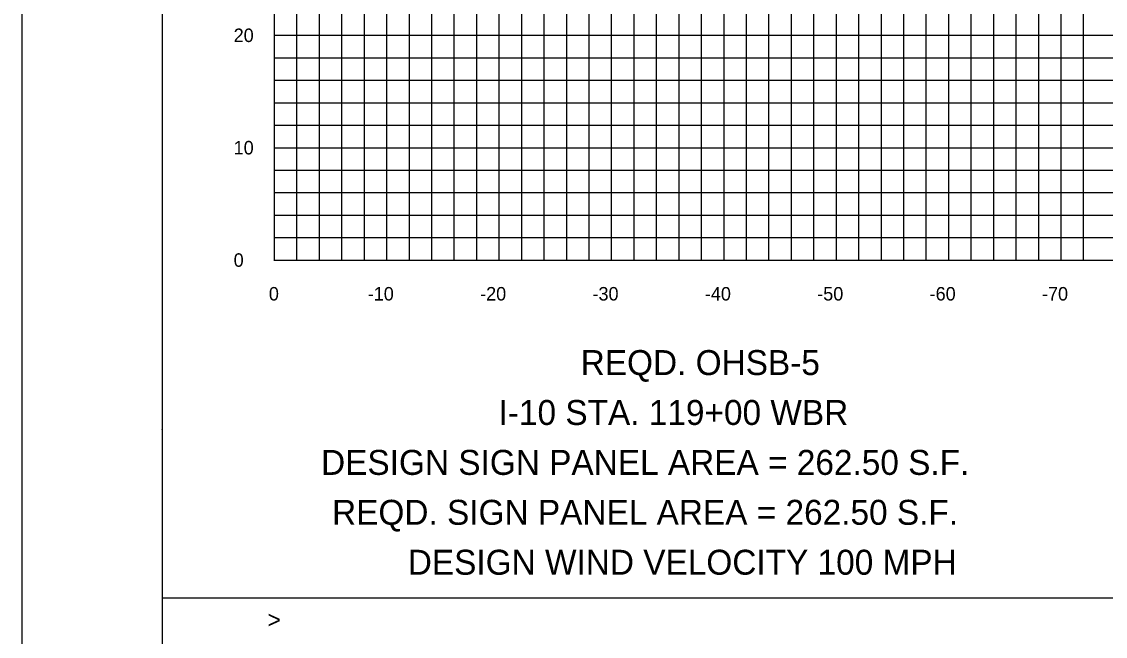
# Model space of a CAD drawing. Extents: x 2193008 to 2198143, y 1236112 to 1237864.
# Drawn here: x 2195562.2 to 2195658.6, y 1237224.6 to 1237279.3 of the extents above; entities that cross this region are included whole.
import ezdxf

# ---------------------------------------------------------------- set-up
doc = ezdxf.new("R2010")
doc.units = 0
for name, color, linetype in [('31', 7, 'Continuous'), ('60', 7, 'Continuous'), ('AXIS', 7, 'Continuous'), ('Level 1', 7, 'Continuous'), ('Level 55', 7, 'Continuous'), ('LIMT-CSLINE', 7, 'Continuous'), ('M-ROADS', 7, 'Continuous'), ('SHT-BNDRY', 7, 'Continuous')]:
    doc.layers.add(name, color=color, linetype=linetype)

msp = doc.modelspace()

# ---------------------------------------------------------------- linework, layer by layer
msp.add_lwpolyline([(2195574.707, 1237133.046), (2195874.707, 1237133.046), (2195874.707, 1237323.046), (2195574.707, 1237323.046)], close=True)
at = {"layer": '60'}
for p, q in [((2195584.707, 1237258.106), (2195584.707, 1237318.106)), ((2195584.707, 1237258.046), (2195584.707, 1237258.106)), ((2195584.707, 1237258.106), (2195714.707, 1237258.106)), ((2195594.707, 1237258.046), (2195594.707, 1237258.106)), ((2195604.707, 1237258.046), (2195604.707, 1237258.106)), ((2195614.707, 1237258.046), (2195614.707, 1237258.106)), ((2195624.707, 1237258.046), (2195624.707, 1237258.106)), ((2195634.707, 1237258.046), (2195634.707, 1237258.106)), ((2195644.707, 1237258.046), (2195644.707, 1237258.106)), ((2195654.707, 1237258.046), (2195654.707, 1237258.106))]:
    msp.add_line(p, q, dxfattribs=at)
at = {"layer": 'AXIS'}
msp.add_line((2195574.707, 1237243.036), (2195574.707, 1237243.046), dxfattribs=at)
at = {"layer": 'Level 1'}
msp.add_line((2195574.707, 1237228.046), (2195874.707, 1237228.046), dxfattribs=at)
at = {"layer": 'M-ROADS'}
for p, q in [((2195586.707, 1237258.106), (2195586.707, 1237318.106)), ((2195588.707, 1237258.106), (2195588.707, 1237318.106)), ((2195590.707, 1237258.106), (2195590.707, 1237318.106)), ((2195592.707, 1237258.106), (2195592.707, 1237318.106)), ((2195594.707, 1237258.106), (2195594.707, 1237318.106)), ((2195596.707, 1237258.106), (2195596.707, 1237318.106)), ((2195598.707, 1237258.106), (2195598.707, 1237318.106)), ((2195600.707, 1237258.106), (2195600.707, 1237318.106)), ((2195602.707, 1237258.106), (2195602.707, 1237318.106)), ((2195604.707, 1237258.106), (2195604.707, 1237318.106)), ((2195606.707, 1237258.106), (2195606.707, 1237318.106)), ((2195608.707, 1237258.106), (2195608.707, 1237318.106)), ((2195610.707, 1237258.106), (2195610.707, 1237318.106)), ((2195612.707, 1237258.106), (2195612.707, 1237318.106)), ((2195614.707, 1237258.106), (2195614.707, 1237318.106)), ((2195616.707, 1237258.106), (2195616.707, 1237318.106)), ((2195618.707, 1237258.106), (2195618.707, 1237318.106)), ((2195620.707, 1237258.106), (2195620.707, 1237318.106)), ((2195622.707, 1237258.106), (2195622.707, 1237318.106)), ((2195624.707, 1237258.106), (2195624.707, 1237318.106)), ((2195626.707, 1237258.106), (2195626.707, 1237318.106)), ((2195628.707, 1237258.106), (2195628.707, 1237318.106)), ((2195630.707, 1237258.106), (2195630.707, 1237318.106)), ((2195632.707, 1237258.106), (2195632.707, 1237318.106)), ((2195634.707, 1237258.106), (2195634.707, 1237318.106)), ((2195636.707, 1237258.106), (2195636.707, 1237318.106)), ((2195638.707, 1237258.106), (2195638.707, 1237318.106)), ((2195640.707, 1237258.106), (2195640.707, 1237318.106)), ((2195642.707, 1237258.106), (2195642.707, 1237318.106)), ((2195644.707, 1237258.106), (2195644.707, 1237318.106)), ((2195646.707, 1237258.106), (2195646.707, 1237318.106)), ((2195648.707, 1237258.106), (2195648.707, 1237318.106)), ((2195650.707, 1237258.106), (2195650.707, 1237318.106)), ((2195652.707, 1237258.106), (2195652.707, 1237318.106)), ((2195654.707, 1237258.106), (2195654.707, 1237318.106)), ((2195656.707, 1237258.106), (2195656.707, 1237318.106)), ((2195584.707, 1237278.106), (2195714.707, 1237278.106)), ((2195584.707, 1237276.106), (2195714.707, 1237276.106)), ((2195584.707, 1237274.106), (2195714.707, 1237274.106)), ((2195584.707, 1237272.106), (2195714.707, 1237272.106)), ((2195584.707, 1237270.106), (2195714.707, 1237270.106)), ((2195584.707, 1237268.106), (2195714.707, 1237268.106)), ((2195584.707, 1237266.106), (2195714.707, 1237266.106)), ((2195584.707, 1237264.106), (2195714.707, 1237264.106)), ((2195584.707, 1237262.106), (2195714.707, 1237262.106)), ((2195584.707, 1237260.106), (2195714.707, 1237260.106)), ((2195584.707, 1237258.106), (2195714.707, 1237258.106))]:
    msp.add_line(p, q, dxfattribs=at)
at = {"layer": 'SHT-BNDRY'}
msp.add_lwpolyline([(2195562.21, 1237123.036), (2195884.71, 1237123.036), (2195884.71, 1237333.036), (2195562.21, 1237333.036)], close=True, dxfattribs=at)

# ---------------------------------------------------------------- texts
at = {"layer": '31'}
for s, p in [('20', (2195581.073, 1237277.506)), ('10', (2195581.073, 1237267.506)), ('0', (2195581.073, 1237257.506))]:
    msp.add_text(s, height=1.2, dxfattribs=at).set_placement(p)
at = {"layer": '60'}
msp.add_text('>', height=1.5, dxfattribs=at).set_placement((2195584.098, 1237225.356))
at = {"layer": 'Level 55'}
for s, p in [('REQD. OHSB-5', (2195611.953, 1237247.873)), ('I-10 STA. 119+00 WBR', (2195604.646, 1237243.431)), ('DESIGN SIGN PANEL AREA = 262.50 S.F.', (2195588.852, 1237238.989)), ('REQD. SIGN PANEL AREA = 262.50 S.F.', (2195589.828, 1237234.547)), ('DESIGN WIND VELOCITY 100 MPH', (2195596.567, 1237230.106))]:
    msp.add_text(s, height=2.22092, dxfattribs=at).set_placement(p)
at = {"layer": 'LIMT-CSLINE'}
for s, p in [('0', (2195584.206, 1237254.506)), ('-10', (2195593.003, 1237254.506)), ('-20', (2195603.003, 1237254.506)), ('-30', (2195613.003, 1237254.506)), ('-40', (2195623.003, 1237254.506)), ('-50', (2195633.003, 1237254.506)), ('-60', (2195643.003, 1237254.506)), ('-70', (2195653.003, 1237254.506))]:
    msp.add_text(s, height=1.2, dxfattribs=at).set_placement(p)

doc.saveas('drawing.dxf')
